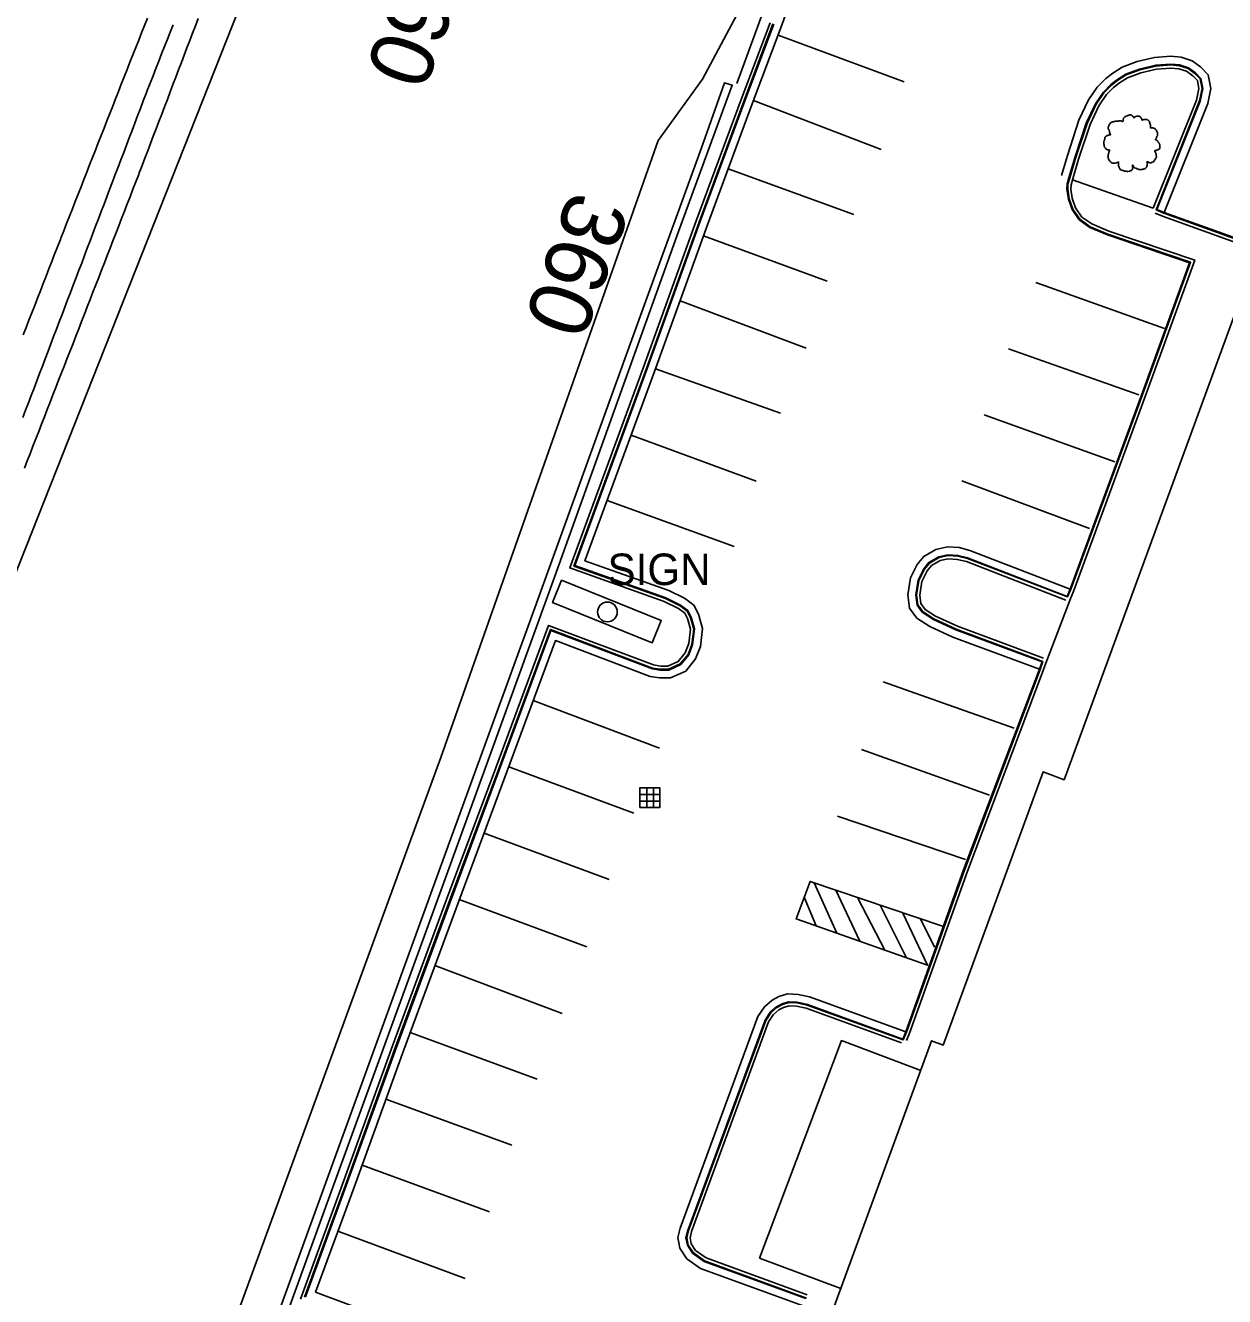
# Model space of a CAD drawing. Extents: x 1901471 to 1963503, y 756461 to 799997.
# Drawn here: x 1941087.4 to 1941239.5, y 780618.3 to 780779.7 of the extents above; entities that cross this region are included whole.
import ezdxf

# ---------------------------------------------------------------- set-up
doc = ezdxf.new("R2010")
doc.units = 0
for name, color, linetype in [('Default', 7, 'Continuous'), ('RD_EX_Bldg', 7, 'Continuous'), ('RD_EX_BldgApp', 7, 'Continuous'), ('RD_EX_Conc', 7, 'Continuous'), ('RD_EX_DR_ErosCtrl', 7, 'Continuous'), ('RD_EX_DR_Inlet', 7, 'Continuous'), ('RD_EX_Fence_Other', 7, 'Continuous'), ('RD_EX_H2O', 7, 'Continuous'), ('RD_EX_Road', 7, 'Continuous'), ('RD_EX_VEG', 7, 'Continuous'), ('RD_HC_TX_Sta50', 7, 'Continuous')]:
    doc.layers.add(name, color=color, linetype=linetype)

# ---------------------------------------------------------------- blocks, each defined once
blk = doc.blocks.new('T2')
at = {"layer": 'RD_EX_VEG'}
for points in [[(0.05, 7.21), (-0.25, 7.24), (-0.57, 7.14), (-0.82, 7.04), (-1.05, 6.96), (-1.27, 6.86), (-1.57, 6.69), (-1.8, 6.49), (-1.92, 6.24), (-1.97, 6.01), (-2.02, 5.74), (-2.02, 5.56), (-2.15, 5.54), (-2.3, 5.56), (-2.55, 5.64), (-2.8, 5.64), (-3.05, 5.64), (-3.4, 5.61), (-3.75, 5.61), (-4.02, 5.56), (-4.35, 5.51), (-4.72, 5.39), (-5.07, 5.26), (-5.37, 5.01), (-5.62, 4.54), (-5.75, 4.19), (-5.9, 3.94), (-5.75, 3.49), (-5.57, 3.14), (-5.55, 2.94), (-5.47, 2.52), (-5.37, 2.29), (-5.25, 2.09), (-5.32, 2.07), (-5.7, 2.02), (-6, 1.92), (-6.42, 1.69), (-6.64, 1.47), (-6.74, 1.14), (-6.77, 0.79), (-6.87, 0.59), (-6.94, 0.32), (-6.97, 0.24), (-7.02, -0.08), (-6.92, -0.53), (-6.89, -0.88), (-6.77, -1.11), (-6.62, -1.28), (-6.44, -1.53), (-6.05, -1.76), (-5.72, -1.86), (-5.52, -1.88), (-5.7, -2.38), (-5.75, -2.73), (-5.87, -3.13), (-5.87, -3.21), (-5.92, -3.68), (-5.77, -4.01), (-5.7, -4.38), (-5.52, -4.61), (-5.25, -4.91), (-4.92, -5.13), (-4.42, -5.26), (-4.02, -5.23), (-3.45, -5.06), (-3.2, -4.98), (-3.22, -5.16), (-3.2, -5.53), (-3.2, -5.96), (-3.05, -6.28), (-2.95, -6.56), (-2.8, -6.81), (-2.47, -7.03), (-2.07, -7.11), (-1.65, -7.26), (-1.2, -7.33), (-0.7, -7.36), (-0.1, -7.21), (0.18, -7.08), (0.28, -6.91), (0.48, -6.53), (0.43, -6.31), (0.45, -5.71), (0.55, -5.88), (0.73, -6.23), (1.23, -6.53), (1.63, -6.71), (2.1, -6.86), (2.4, -6.93), (2.88, -6.86), (3.25, -6.78), (3.63, -6.66), (3.93, -6.38), (4.1, -6.11), (4.15, -5.83), (4.23, -5.46), (4.28, -5.28)], [(4.28, -5.28), (4.2, -5.11), (4.15, -4.86), (4.23, -4.88), (4.4, -4.93), (4.68, -5.06), (4.9, -5.13), (5.23, -5.11), (5.5, -5.01), (5.95, -4.73), (6.22, -4.26), (6.5, -3.86), (6.57, -3.53), (6.52, -3.31), (6.5, -2.81), (6.3, -2.56), (6.25, -2.43), (6.15, -2.03), (6.22, -1.98), (6.5, -1.93), (6.87, -1.81), (7.15, -1.68), (7.37, -1.51), (7.45, -1.28), (7.42, -0.88), (7.47, -0.48), (7.4, -0.33), (7.3, -0.18), (7.22, 0.02), (7.07, 0.17), (6.97, 0.32), (6.87, 0.42), (6.75, 0.57), (6.57, 0.69), (6.42, 0.74), (6.37, 0.89), (6.52, 1.09), (6.57, 1.19), (6.6, 1.42), (6.82, 1.77), (6.87, 2.17), (6.82, 2.59), (6.77, 2.87), (6.62, 3.14), (6.42, 3.39), (6.3, 3.56), (6.12, 3.69), (5.8, 3.81), (5.55, 3.86), (5.2, 3.86), (5, 3.91), (5.03, 3.96), (5.03, 4.11), (5.03, 4.39), (4.95, 4.84), (4.8, 5.34), (4.8, 5.36), (4.7, 5.61), (4.48, 5.81), (4.3, 5.91), (4.1, 6.04), (3.85, 6.06), (3.55, 6.06), (3.28, 6.01), (3.08, 5.91), (2.9, 5.79), (2.83, 5.94), (2.73, 6.24), (2.68, 6.39), (2.53, 6.56), (2.3, 6.76), (1.85, 6.89), (1.23, 6.81), (0.93, 6.61), (0.78, 6.44), (0.73, 6.56), (0.53, 6.76), (0.43, 6.94), (0.25, 7.06), (0.1, 7.16), (0, 7.21)]]:
    blk.add_spline(points, degree=3, dxfattribs=at)
blk = doc.blocks.new('SIGNPOST')
at = {"layer": 'Default'}
for start, end in [(90, 270), (270, 90)]:
    blk.add_arc((0, 0), 0.127, start, end, dxfattribs=at)
blk = doc.blocks.new('DI')
at = {"layer": 'RD_EX_DR_Inlet'}
for p, q in [((-2.54, 0.86), (2.46, 0.86)), ((-0.84, 2.56), (-0.84, -2.44)), ((0.86, 2.56), (0.86, -2.44)), ((-2.54, -0.84), (2.46, -0.84))]:
    blk.add_line(p, q, dxfattribs=at)
blk.add_lwpolyline([(-2.54, -2.44), (-2.54, 2.56), (2.46, 2.56), (2.46, -2.44)], close=True, dxfattribs=at)

msp = doc.modelspace()

# ---------------------------------------------------------------- linework, layer by layer
at = {"layer": 'RD_EX_Bldg'}
for points in [[(1941080.69, 780512.68), (1941083.34, 780517.66), (1941093.46, 780545.29), (1941105.45, 780577.82), (1941115.61, 780605.59), (1941128.71, 780641.68), (1941140.68, 780674.63), (1941151.85, 780705.29), (1941165.61, 780743.34), (1941173.16, 780764.13), (1941176.07, 780772.4), (1941177.07, 780772.09), (1941170.27, 780753.52), (1941170.27, 780753.52), (1941154.53, 780709.67), (1941140.99, 780672.3), (1941126.01, 780631.16), (1941112.09, 780592.75), (1941100.6, 780561.78), (1941084.52, 780517.22), (1941081.59, 780512.18)], [(1941233.73, 780575.34), (1941266.85, 780665.8), (1941262.96, 780667.22), (1941284.96, 780727.31), (1941269.92, 780732.82), (1941271.22, 780736.37), (1941242.25, 780746.97), (1941219.17, 780683.95), (1941216.51, 780684.93), (1941203.83, 780650.27), (1941202.36, 780650.81), (1941189.54, 780615.81), (1941190.49, 780615.46), (1941182.7, 780594.19), (1941185.67, 780593.1), (1941162.18, 780528.92), (1941189.73, 780518.83), (1941190.96, 780522.2), (1941207.53, 780516.13), (1941229.74, 780576.8)], [(1941155.43, 780709.28), (1941168.07, 780704.17), (1941166.92, 780701.33), (1941154.28, 780706.44)]]:
    msp.add_lwpolyline(points, close=True, dxfattribs=at)
at = {"layer": 'RD_EX_BldgApp'}
for points in [[(1941180.54, 780623.22), (1941190.92, 780650.84), (1941200.98, 780647.06)], [(1941190.84, 780619.35), (1941180.54, 780623.22)]]:
    msp.add_lwpolyline(points, dxfattribs=at)
at = {"layer": 'RD_EX_Conc'}
for points in [[(1941181.87, 780780.01), (1941178.2, 780770.28), (1941172.51, 780754.87), (1941165.8, 780736.3), (1941156.46, 780710.83), (1941168.44, 780706.57), (1941170.24, 780705.68), (1941171.05, 780705.09), (1941171.41, 780704.39), (1941171.78, 780703.04), (1941171.56, 780701.22), (1941171.12, 780700.05), (1941170.23, 780698.96), (1941168.92, 780698.36), (1941167.98, 780698.36), (1941167.08, 780698.51), (1941153.77, 780703.54), (1941147.07, 780685.46), (1941140.84, 780668.73), (1941133.99, 780650.17), (1941127.64, 780632.62), (1941122.3, 780618.03)], [(1941182.24, 780779.88), (1941178.57, 780770.14), (1941172.89, 780754.73), (1941166.18, 780736.16), (1941156.98, 780711.07), (1941168.59, 780706.94), (1941170.45, 780706.03), (1941171.36, 780705.36), (1941171.78, 780704.54), (1941172.19, 780703.07), (1941171.95, 780701.12), (1941171.47, 780699.85), (1941170.48, 780698.64), (1941169, 780697.96), (1941167.95, 780697.96), (1941166.97, 780698.12), (1941154, 780703.03), (1941147.45, 780685.32), (1941141.21, 780668.59), (1941134.37, 780650.03), (1941128.02, 780632.48), (1941122.81, 780618.27)], [(1941182.34, 780779.84), (1941178.66, 780770.1), (1941172.98, 780754.7), (1941166.27, 780736.13), (1941157.1, 780711.13), (1941168.63, 780707.03), (1941170.5, 780706.11), (1941171.44, 780705.42), (1941171.88, 780704.57), (1941172.29, 780703.08), (1941172.05, 780701.1), (1941171.56, 780699.8), (1941170.54, 780698.55), (1941169.03, 780697.86), (1941167.94, 780697.86), (1941166.95, 780698.03), (1941154.06, 780702.9), (1941147.54, 780685.29), (1941141.31, 780668.55), (1941134.46, 780650), (1941128.11, 780632.45), (1941122.94, 780618.33)], [(1941186.49, 780618.14), (1941173.57, 780622.89), (1941172.11, 780623.93), (1941171.48, 780624.89), (1941171.31, 780625.8), (1941171.53, 780626.72), (1941181.32, 780653.39), (1941181.98, 780654.37), (1941182.75, 780655.05), (1941183.43, 780655.4), (1941184.24, 780655.67), (1941185.27, 780655.61), (1941186.57, 780655.34), (1941198.76, 780650.95), (1941199.17, 780651.92), (1941206.52, 780672.45), (1941216.14, 780697.94), (1941216.46, 780698.94), (1941205.47, 780703.07), (1941202.65, 780704.37), (1941201.25, 780705.28), (1941200.61, 780706.15), (1941200.45, 780707.39), (1941200.75, 780709.23), (1941201.45, 780710.68), (1941202.08, 780711.44), (1941203.31, 780712.14), (1941204.45, 780712.39), (1941205.68, 780712.31), (1941206.9, 780712.01), (1941219.6, 780707.15), (1941220.02, 780708.12), (1941229.38, 780733.51), (1941235.22, 780749.63), (1941224.71, 780753.2), (1941222.49, 780754.13), (1941221.15, 780755.08), (1941220.28, 780756.36), (1941219.82, 780757.66), (1941219.63, 780758.89), (1941219.66, 780759.52), (1941219.88, 780760.33), (1941220.64, 780762.85), (1941222.09, 780767.24), (1941223.23, 780769.7), (1941224.23, 780771.15), (1941225.17, 780772.12), (1941226, 780772.73), (1941227.05, 780773.41), (1941228.77, 780774.06), (1941230.82, 780774.53), (1941232.7, 780774.67), (1941233.81, 780774.57), (1941234.9, 780774.22), (1941235.76, 780773.6), (1941236.45, 780772.89), (1941236.68, 780771.7), (1941236.35, 780770.1), (1941230.86, 780756.3), (1941231.82, 780755.86), (1941242.26, 780752.11)], [(1941219.79, 780760.36), (1941220.54, 780762.88), (1941221.99, 780767.27), (1941223.14, 780769.75), (1941224.16, 780771.22), (1941225.11, 780772.2), (1941225.94, 780772.81), (1941227, 780773.5), (1941228.75, 780774.15), (1941230.81, 780774.63), (1941232.7, 780774.77), (1941233.83, 780774.67), (1941234.95, 780774.31), (1941235.83, 780773.67), (1941236.54, 780772.94), (1941236.78, 780771.7), (1941236.44, 780770.07), (1941230.92, 780756.33)], [(1941220.03, 780707.04), (1941220.4, 780707.98), (1941229.76, 780733.37), (1941235.74, 780749.88), (1941224.85, 780753.57), (1941222.68, 780754.49), (1941221.44, 780755.36), (1941220.64, 780756.55), (1941220.21, 780757.76), (1941220.03, 780758.91), (1941220.06, 780759.45), (1941220.27, 780760.22), (1941221.02, 780762.73), (1941222.46, 780767.09), (1941223.58, 780769.5), (1941224.54, 780770.9), (1941225.44, 780771.82), (1941226.22, 780772.4), (1941227.23, 780773.05), (1941228.89, 780773.67), (1941230.88, 780774.13), (1941232.7, 780774.27), (1941233.73, 780774.18), (1941234.72, 780773.86), (1941235.5, 780773.29), (1941236.08, 780772.69), (1941236.27, 780771.7), (1941235.96, 780770.21), (1941230.46, 780756.51)], [(1941230.46, 780756.51), (1941220.23, 780760.09)], [(1941230.74, 780755.86), (1941231.67, 780755.49), (1941242.12, 780751.73), (1941259.28, 780745.51), (1941280.31, 780737.71), (1941281.25, 780737.36)], [(1941216.39, 780698.91), (1941205.44, 780702.98), (1941202.6, 780704.28), (1941201.18, 780705.2), (1941200.52, 780706.11), (1941200.35, 780707.4), (1941200.65, 780709.26), (1941201.37, 780710.73), (1941202.01, 780711.52), (1941203.27, 780712.23), (1941204.44, 780712.49), (1941205.7, 780712.41), (1941206.93, 780712.1), (1941219.57, 780707.22)], [(1941216.57, 780699.38), (1941205.63, 780703.44), (1941202.84, 780704.72), (1941201.53, 780705.57), (1941201, 780706.3), (1941200.86, 780707.39), (1941201.13, 780709.11), (1941201.79, 780710.46), (1941202.34, 780711.13), (1941203.45, 780711.76), (1941204.48, 780711.99), (1941205.62, 780711.91), (1941206.78, 780711.63), (1941219.39, 780706.75)], [(1941220.03, 780707.04), (1941216.86, 780698.74)], [(1941199.2, 780650.84), (1941199.55, 780651.78), (1941206.9, 780672.32), (1941216.51, 780697.8), (1941216.86, 780698.74)], [(1941186.42, 780618.11), (1941173.53, 780622.8), (1941172.04, 780623.86), (1941171.38, 780624.85), (1941171.2, 780625.81), (1941171.43, 780626.74), (1941181.23, 780653.44), (1941181.9, 780654.44), (1941182.69, 780655.14), (1941183.39, 780655.49), (1941184.22, 780655.77), (1941185.29, 780655.71), (1941186.6, 780655.43), (1941198.73, 780651.01)], [(1941186.59, 780618.58), (1941173.76, 780623.25), (1941172.4, 780624.21), (1941171.86, 780625.04), (1941171.72, 780625.79), (1941171.91, 780626.6), (1941181.68, 780653.21), (1941182.28, 780654.11), (1941182.98, 780654.72), (1941183.58, 780655.03), (1941184.29, 780655.26), (1941185.22, 780655.21), (1941186.46, 780654.95), (1941198.56, 780650.54)]]:
    msp.add_lwpolyline(points, dxfattribs=at)
at = {"layer": 'RD_EX_DR_ErosCtrl'}
for points in [[(1941087.13, 780740.42), (1941087.49, 780741.35), (1941087.85, 780742.28), (1941088.21, 780743.21), (1941088.58, 780744.14), (1941088.94, 780745.08), (1941089.3, 780746.01), (1941089.66, 780746.94), (1941090.03, 780747.87), (1941090.39, 780748.8), (1941090.75, 780749.74), (1941091.11, 780750.67), (1941091.48, 780751.6), (1941091.84, 780752.53), (1941091.9, 780752.68), (1941092.26, 780753.61), (1941092.63, 780754.54), (1941092.99, 780755.47), (1941093.36, 780756.4), (1941093.72, 780757.33), (1941094.09, 780758.26), (1941094.46, 780759.19), (1941094.82, 780760.12), (1941095.19, 780761.05), (1941095.55, 780761.98), (1941095.92, 780762.92), (1941096.28, 780763.85), (1941096.65, 780764.78), (1941097.02, 780765.71), (1941097.38, 780766.64), (1941097.75, 780767.57), (1941098.11, 780768.5), (1941098.48, 780769.43), (1941098.84, 780770.36), (1941099.21, 780771.29), (1941099.57, 780772.22), (1941099.94, 780773.15), (1941100.31, 780774.08), (1941100.67, 780775.01), (1941101.04, 780775.95), (1941101.4, 780776.88), (1941101.77, 780777.81), (1941102.13, 780778.74), (1941102.5, 780779.67), (1941102.87, 780780.6)], [(1941109.32, 780780.58), (1941108.97, 780779.65), (1941108.61, 780778.71), (1941108.25, 780777.78), (1941107.9, 780776.84), (1941107.54, 780775.91), (1941107.19, 780774.97), (1941106.83, 780774.04), (1941106.48, 780773.11), (1941106.12, 780772.17), (1941105.77, 780771.24), (1941105.41, 780770.3), (1941105.05, 780769.37), (1941104.7, 780768.43), (1941104.34, 780767.5), (1941103.99, 780766.56), (1941103.63, 780765.63), (1941103.28, 780764.69), (1941102.92, 780763.76), (1941102.56, 780762.83), (1941102.21, 780761.89), (1941101.85, 780760.96), (1941101.77, 780760.75), (1941101.41, 780759.82), (1941101.05, 780758.89), (1941100.69, 780757.95), (1941100.32, 780757.02), (1941099.96, 780756.09), (1941099.6, 780755.16), (1941099.24, 780754.23), (1941098.87, 780753.29), (1941098.51, 780752.36), (1941098.15, 780751.43), (1941097.79, 780750.5), (1941097.42, 780749.57), (1941097.06, 780748.63), (1941096.7, 780747.7), (1941096.34, 780746.77), (1941095.97, 780745.84), (1941095.61, 780744.91), (1941095.25, 780743.97), (1941094.89, 780743.04), (1941094.52, 780742.11), (1941094.16, 780741.18), (1941093.8, 780740.25), (1941093.44, 780739.31), (1941093.07, 780738.38), (1941092.71, 780737.45), (1941092.35, 780736.52), (1941091.99, 780735.59), (1941091.62, 780734.65), (1941091.26, 780733.72), (1941090.9, 780732.79), (1941090.54, 780731.86), (1941090.17, 780730.93), (1941089.81, 780729.99), (1941089.45, 780729.06), (1941089.09, 780728.13), (1941088.72, 780727.2), (1941088.36, 780726.27), (1941088, 780725.33), (1941087.64, 780724.4), (1941087.27, 780723.47)]]:
    msp.add_lwpolyline(points, dxfattribs=at)
at = {"layer": 'RD_EX_Fence_Other'}
msp.add_lwpolyline([(1941239.44, 780952.43), (1941229.84, 780922.57), (1941216.39, 780883.41), (1941204.65, 780850.27), (1941192.21, 780815.06), (1941184.26, 780790.39), (1941177.67, 780772.33)], dxfattribs=at)
at = {"layer": 'RD_EX_H2O'}
msp.add_lwpolyline([(1941087.07, 780729.91), (1941087.43, 780730.84), (1941087.78, 780731.78), (1941088.14, 780732.71), (1941088.5, 780733.64), (1941088.85, 780734.58), (1941089.21, 780735.51), (1941089.56, 780736.45), (1941089.92, 780737.38), (1941090.27, 780738.32), (1941090.63, 780739.25), (1941090.98, 780740.19), (1941091.34, 780741.12), (1941091.69, 780742.06), (1941092.05, 780742.99), (1941092.4, 780743.93), (1941092.76, 780744.86), (1941093.12, 780745.8), (1941093.47, 780746.73), (1941093.83, 780747.67), (1941094.18, 780748.6), (1941094.54, 780749.53), (1941094.89, 780750.47), (1941095.25, 780751.4), (1941095.6, 780752.34), (1941095.96, 780753.27), (1941096.31, 780754.21), (1941096.67, 780755.14), (1941097.02, 780756.08), (1941097.38, 780757.01), (1941097.73, 780757.95), (1941098.09, 780758.88), (1941098.45, 780759.82), (1941098.8, 780760.75), (1941099.16, 780761.69), (1941099.51, 780762.62), (1941099.87, 780763.56), (1941100.22, 780764.49), (1941100.58, 780765.42), (1941100.93, 780766.36), (1941101.29, 780767.29), (1941101.64, 780768.23), (1941102, 780769.16), (1941102.35, 780770.1), (1941102.71, 780771.03), (1941102.85, 780771.41), (1941103.22, 780772.34), (1941103.59, 780773.27), (1941103.95, 780774.2), (1941104.32, 780775.13), (1941104.68, 780776.06), (1941105.05, 780776.99), (1941105.42, 780777.92), (1941105.78, 780778.85), (1941106.15, 780779.78)], dxfattribs=at)
at = {"layer": 'RD_EX_Road'}
for points in [[(1941188.71, 780794.38), (1941183.27, 780779.49), (1941179.6, 780769.75), (1941173.92, 780754.36), (1941167.21, 780735.78), (1941158.39, 780711.73), (1941169.02, 780707.95), (1941171.02, 780706.97), (1941172.22, 780706.09), (1941172.81, 780704.94), (1941173.31, 780703.15), (1941173.03, 780700.86), (1941172.43, 780699.29), (1941171.17, 780697.74), (1941169.25, 780696.86), (1941167.86, 780696.86), (1941166.68, 780697.06), (1941154.65, 780701.61), (1941148.48, 780684.94), (1941142.24, 780668.2), (1941135.4, 780649.66), (1941129.05, 780632.11), (1941124.22, 780618.91), (1941136.1, 780614.45)], [(1941182.88, 780778.44), (1941198.88, 780772.51)], [(1941218.83, 780760.64), (1941219.59, 780763.18), (1941221.06, 780767.64), (1941222.27, 780770.25), (1941223.38, 780771.85), (1941224.45, 780772.96), (1941225.37, 780773.63), (1941226.55, 780774.4), (1941228.46, 780775.11), (1941230.66, 780775.62), (1941232.71, 780775.77), (1941234.03, 780775.65), (1941235.4, 780775.21), (1941236.48, 780774.43), (1941237.47, 780773.42), (1941237.8, 780771.69), (1941237.41, 780769.78), (1941231.85, 780755.95)], [(1941179.75, 780770.15), (1941195.96, 780763.93)], [(1941176.55, 780761.48), (1941192.49, 780755.69)], [(1941219.57, 780707.22), (1941219.93, 780708.15), (1941229.29, 780733.54), (1941235.09, 780749.57), (1941224.68, 780753.1), (1941222.44, 780754.05), (1941221.08, 780755.01), (1941220.19, 780756.32), (1941219.72, 780757.63), (1941219.53, 780758.89), (1941219.56, 780759.53), (1941219.79, 780760.36)], [(1941230.92, 780756.33), (1941231.85, 780755.95), (1941242.29, 780752.21), (1941259.45, 780745.98), (1941280.48, 780738.18), (1941281.42, 780737.83)], [(1941173.42, 780752.99), (1941189.11, 780747.23)], [(1941215.59, 780747.04), (1941231.89, 780741.21)], [(1941170.45, 780744.74), (1941186.43, 780738.74)], [(1941212.14, 780738.65), (1941228.66, 780732.78)], [(1941167.32, 780736.09), (1941183.2, 780730.46)], [(1941209.02, 780730.25), (1941225.61, 780724.28)], [(1941164.24, 780727.68), (1941180.12, 780721.83)], [(1941206.18, 780721.88), (1941222.41, 780715.84)], [(1941161.2, 780719.38), (1941177.3, 780713.53)], [(1941216.05, 780697.97), (1941205.05, 780702.05), (1941202.12, 780703.4), (1941200.48, 780704.47), (1941199.56, 780705.73), (1941199.34, 780707.41), (1941199.69, 780709.57), (1941200.52, 780711.28), (1941201.36, 780712.29), (1941202.91, 780713.18), (1941204.36, 780713.5), (1941205.86, 780713.4), (1941207.23, 780713.06), (1941219.93, 780708.15)], [(1941198.73, 780651.01), (1941199.08, 780651.95), (1941206.43, 780672.49), (1941216.05, 780697.97), (1941216.39, 780698.91)], [(1941196.24, 780696.36), (1941212.82, 780690.47)], [(1941151.83, 780694), (1941167.84, 780687.95)], [(1941193.45, 780687.79), (1941209.71, 780681.97)], [(1941148.71, 780685.57), (1941164.6, 780679.72)], [(1941190.43, 780679.34), (1941206.68, 780673.82)], [(1941145.58, 780677.16), (1941161.46, 780671.3)], [(1941203.73, 780665.34), (1941186.94, 780671.04), (1941185.19, 780666.28), (1941201.86, 780660.4), (1941198.7, 780667)], [(1941187.48, 780670.86), (1941190.36, 780664.46)], [(1941190.2, 780669.93), (1941193.25, 780663.44)], [(1941142.44, 780668.73), (1941158.61, 780662.74)], [(1941186.2, 780669.02), (1941187.72, 780665.39)], [(1941192.98, 780668.99), (1941196.42, 780662.32)], [(1941195.85, 780668.02), (1941199.2, 780661.34)], [(1941200.97, 780666.28), (1941202.73, 780662.68)], [(1941139.35, 780660.35), (1941155.49, 780654.26)], [(1941186.08, 780617.17), (1941173.06, 780621.9), (1941171.3, 780623.15), (1941170.44, 780624.47), (1941170.18, 780625.83), (1941170.47, 780627.03), (1941180.33, 780653.9), (1941181.15, 780655.1), (1941182.12, 780655.97), (1941183, 780656.42), (1941184.09, 780656.78), (1941185.42, 780656.7), (1941186.88, 780656.4), (1941199.08, 780651.95)], [(1941136.22, 780651.88), (1941152.33, 780645.92)], [(1941133.14, 780643.41), (1941149.13, 780637.55)], [(1941130.11, 780635.03), (1941146.28, 780629.12)], [(1941127.05, 780626.64), (1941143.21, 780620.62)]]:
    msp.add_lwpolyline(points, dxfattribs=at)
at = {"layer": 'RD_EX_VEG'}
for points in [[(1941075.86, 780684.22), (1941122.16, 780801.27)], [(1941180.03, 780785.51), (1941173.28, 780772.87), (1941167.67, 780765.1), (1941140.09, 780686.76), (1941096.78, 780568.3), (1941086.71, 780540.51)]]:
    msp.add_lwpolyline(points, dxfattribs=at)

# ---------------------------------------------------------------- block references
at = {"layer": 'RD_EX_Bldg', "xscale": 9.84251968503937, "yscale": 9.84251968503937}
msp.add_blockref('SIGNPOST', (1941161.24, 780705.24), dxfattribs=at)
at = {"layer": 'RD_EX_DR_Inlet', "xscale": 0.5039370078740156, "yscale": 0.5039370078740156}
msp.add_blockref('DI', (1941166.64, 780681.63), dxfattribs=at)
at = {"layer": 'RD_EX_VEG', "xscale": 0.4921259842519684, "yscale": 0.4921259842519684}
msp.add_blockref('T2', (1941227.65, 780764.78), dxfattribs=at)

# ---------------------------------------------------------------- texts
at = {"layer": 'RD_EX_Road'}
msp.add_text('SIGN', height=4, dxfattribs=at).set_placement((1941161.25, 780708.65))
at = {"layer": 'RD_HC_TX_Sta50'}
for rotation, p in [(250.2909, (1941136.48, 780790.67)), (250.2892, (1941156.62, 780759))]:
    msp.add_text('360', height=8, rotation=rotation, dxfattribs=at).set_placement(p)

doc.saveas('drawing.dxf')
